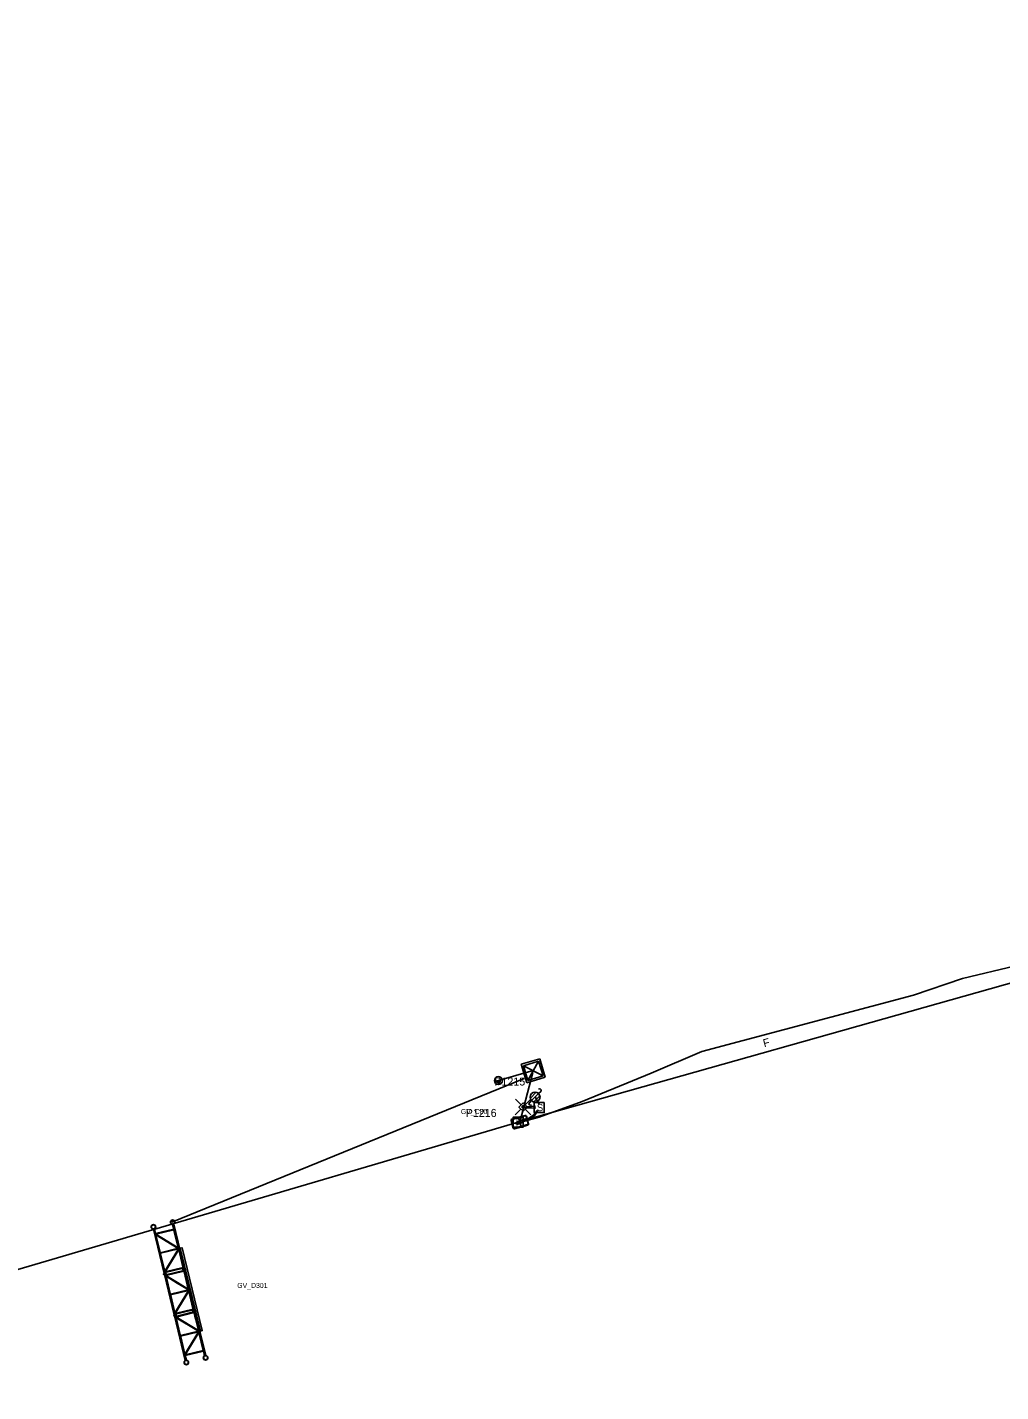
# Model space of a CAD drawing. Extents: x 1614474 to 1865144, y 1098877 to 1212550.
# Drawn here: x 1741385 to 1741871, y 1164097 to 1164779 of the extents above; entities that cross this region are included whole.
import ezdxf

# ---------------------------------------------------------------- set-up
doc = ezdxf.new("R2010")
doc.units = 0
for name, color, linetype in [('BFUSER_BUILDING', 7, 'Continuous'), ('BFUSER_DUCTENCLOSURE', 7, 'Continuous'), ('BFUSER_FIBERNODE', 7, 'Continuous'), ('BFUSER_FIBERNODENAME', 7, 'Continuous'), ('BFUSER_FIBERSPAN', 7, 'Continuous'), ('BFUSER_FIBERSPLICEENCLOSURE', 7, 'Continuous'), ('RD_EX_SU_Elec', 7, 'Continuous'), ('RD_EX_SU_Pole', 7, 'Continuous'), ('RD_EX_SU_Telecom', 7, 'Continuous'), ('RD_EX_SU_Trfc', 7, 'Continuous'), ('RD_EX_SU_TX_Pole', 7, 'Continuous')]:
    doc.layers.add(name, color=color, linetype=linetype)

msp = doc.modelspace()

# ---------------------------------------------------------------- linework, layer by layer
at = {"layer": 'BFUSER_BUILDING'}
for p, q in [((1741640.88, 1164263.58), (1741631.58, 1164260.77)), ((1741640.88, 1164263.58), (1741643.69, 1164254.28)), ((1741631.58, 1164260.77), (1741634.39, 1164251.47)), ((1741640.32, 1164262.39), (1741632.71, 1164260.08)), ((1741632.71, 1164260.08), (1741642.56, 1164254.98)), ((1741632.71, 1164260.08), (1741634.95, 1164252.67)), ((1741634.95, 1164252.67), (1741640.32, 1164262.39)), ((1741640.32, 1164262.39), (1741642.56, 1164254.98)), ((1741634.39, 1164251.47), (1741643.69, 1164254.28)), ((1741634.95, 1164252.67), (1741642.56, 1164254.98))]:
    msp.add_line(p, q, dxfattribs=at)
at = {"layer": 'BFUSER_DUCTENCLOSURE'}
msp.add_line((1741630.35, 1164234.06), (1741631.56, 1164229.71), dxfattribs=at)
for points in [[(1741627.63, 1164228.89), (1741626.56, 1164232.74)], [(1741627.82, 1164229.09), (1741626.83, 1164232.66)], [(1741626.91, 1164233.36), (1741633.66, 1164235.23)], [(1741627.11, 1164233.16), (1741633.59, 1164234.96)], [(1741634.99, 1164230.41), (1741628.25, 1164228.54)], [(1741628.31, 1164228.81), (1741634.8, 1164230.62)], [(1741634.09, 1164234.68), (1741635.08, 1164231.11)], [(1741634.27, 1164234.88), (1741635.34, 1164231.03)]]:
    msp.add_lwpolyline(points, dxfattribs=at)
for centre, radius, start, end in [((1741627.05, 1164232.88), 0.5, 105.53091, 195.53091), ((1741627.21, 1164232.77), 0.4, 105.53091, 195.53091), ((1741628.12, 1164229.02), 0.5, 195.53091, 285.53091), ((1741628.21, 1164229.2), 0.4, 195.53091, 285.53091), ((1741633.7, 1164234.57), 0.4, 15.53091, 105.53091), ((1741633.79, 1164234.75), 0.5, 15.53091, 105.53091), ((1741634.69, 1164231), 0.4, 285.53091, 15.53091), ((1741634.86, 1164230.9), 0.5, 285.53091, 15.53091)]:
    msp.add_arc(centre, radius, start, end, dxfattribs=at)
at = {"layer": 'BFUSER_FIBERNODE'}
for p, q in [((1741618.26, 1164252.21), (1741622.17, 1164253.06)), ((1741453.09, 1164156.15), (1741447.7, 1164178.35)), ((1741448.86, 1164176.21), (1741448.3, 1164178.5)), ((1741448.86, 1164176.21), (1741457.88, 1164178.41)), ((1741448.93, 1164175.91), (1741457.95, 1164178.11)), ((1741448.96, 1164175.92), (1741460.14, 1164169.11)), ((1741449.01, 1164175.59), (1741460.19, 1164168.78)), ((1741451.11, 1164166.92), (1741449.01, 1164175.59)), ((1741457.88, 1164178.41), (1741457.32, 1164180.69)), ((1741463.32, 1164158.64), (1741457.92, 1164180.84)), ((1741460.14, 1164169.11), (1741458.03, 1164177.78)), ((1741451.19, 1164166.59), (1741460.21, 1164168.79)), ((1741451.27, 1164166.29), (1741460.29, 1164168.49)), ((1741460.26, 1164168.48), (1741453.45, 1164157.3)), ((1741453.56, 1164156.98), (1741460.37, 1164168.16)), ((1741462.47, 1164159.49), (1741460.37, 1164168.16)), ((1741453.45, 1164157.3), (1741451.35, 1164165.96)), ((1741452.79, 1164156.08), (1741454, 1164156.37)), ((1741452.79, 1164156.08), (1741452.86, 1164155.83)), ((1741452.86, 1164155.83), (1741454.06, 1164156.12)), ((1741452.86, 1164155.83), (1741454.06, 1164156.12)), ((1741452.86, 1164155.83), (1741452.92, 1164155.58)), ((1741452.92, 1164155.58), (1741454.12, 1164155.87)), ((1741453.7, 1164156.3), (1741453.09, 1164156.15)), ((1741453.16, 1164155.9), (1741453.76, 1164156.05)), ((1741453.76, 1164156.05), (1741453.16, 1164155.9)), ((1741453.22, 1164155.65), (1741453.82, 1164155.8)), ((1741458.12, 1164135.5), (1741453.22, 1164155.65)), ((1741453.39, 1164156.21), (1741453.4, 1164156.23)), ((1741453.45, 1164155.96), (1741453.46, 1164155.98)), ((1741453.53, 1164156.97), (1741462.55, 1164159.16)), ((1741453.61, 1164156.67), (1741462.63, 1164158.87)), ((1741453.7, 1164156.3), (1741453.61, 1164156.66)), ((1741453.89, 1164155.51), (1741453.82, 1164155.8)), ((1741453.89, 1164155.49), (1741462.91, 1164157.69)), ((1741453.96, 1164155.2), (1741462.98, 1164157.4)), ((1741459.78, 1164151.68), (1741453.99, 1164155.21)), ((1741454, 1164156.37), (1741454.06, 1164156.12)), ((1741459.65, 1164151.46), (1741454.04, 1164154.88)), ((1741456.15, 1164146.21), (1741454.05, 1164154.86)), ((1741454.06, 1164156.12), (1741454.12, 1164155.87)), ((1741462.42, 1164158.42), (1741463.62, 1164158.71)), ((1741462.42, 1164158.42), (1741462.48, 1164158.17)), ((1741462.48, 1164158.17), (1741463.68, 1164158.46)), ((1741462.48, 1164158.17), (1741463.68, 1164158.46)), ((1741462.48, 1164158.17), (1741462.54, 1164157.92)), ((1741462.54, 1164157.92), (1741463.74, 1164158.21)), ((1741462.72, 1164158.49), (1741462.63, 1164158.87)), ((1741463.32, 1164158.64), (1741462.72, 1164158.49)), ((1741462.78, 1164158.24), (1741463.38, 1164158.39)), ((1741463.38, 1164158.39), (1741462.78, 1164158.24)), ((1741462.84, 1164157.99), (1741463.44, 1164158.14)), ((1741462.91, 1164157.69), (1741462.84, 1164157.99)), ((1741463.01, 1164158.55), (1741463.02, 1164158.57)), ((1741465.17, 1164148.4), (1741463.06, 1164157.07)), ((1741463.07, 1164158.3), (1741463.08, 1164158.32)), ((1741468.34, 1164137.99), (1741463.44, 1164158.13)), ((1741463.62, 1164158.71), (1741463.68, 1164158.46)), ((1741463.68, 1164158.46), (1741463.74, 1164158.21)), ((1741456.23, 1164145.88), (1741465.25, 1164148.08)), ((1741456.3, 1164145.58), (1741465.32, 1164147.78)), ((1741465.29, 1164147.77), (1741458.49, 1164136.59)), ((1741465.4, 1164147.45), (1741458.59, 1164136.27)), ((1741465.22, 1164148.07), (1741459.65, 1164151.46)), ((1741465.17, 1164148.4), (1741459.78, 1164151.68)), ((1741467.51, 1164138.78), (1741465.4, 1164147.45)), ((1741458.49, 1164136.59), (1741456.38, 1164145.26)), ((1741459.02, 1164135.72), (1741457.81, 1164135.43)), ((1741457.88, 1164135.18), (1741457.81, 1164135.43)), ((1741457.82, 1164135.42), (1741459.02, 1164135.71)), ((1741457.88, 1164135.17), (1741457.82, 1164135.42)), ((1741459.08, 1164135.47), (1741457.88, 1164135.18)), ((1741459.08, 1164135.47), (1741457.88, 1164135.18)), ((1741457.88, 1164135.17), (1741459.08, 1164135.46)), ((1741457.88, 1164135.17), (1741459.08, 1164135.46)), ((1741457.94, 1164134.93), (1741457.88, 1164135.18)), ((1741457.94, 1164134.91), (1741457.88, 1164135.17)), ((1741459.14, 1164135.22), (1741457.94, 1164134.93)), ((1741457.94, 1164134.91), (1741459.14, 1164135.21)), ((1741458.72, 1164135.65), (1741458.12, 1164135.5)), ((1741458.12, 1164135.49), (1741458.72, 1164135.64)), ((1741458.78, 1164135.4), (1741458.18, 1164135.25)), ((1741458.18, 1164135.25), (1741458.78, 1164135.4)), ((1741458.18, 1164135.24), (1741458.78, 1164135.38)), ((1741458.78, 1164135.38), (1741458.18, 1164135.24)), ((1741458.24, 1164135), (1741458.84, 1164135.15)), ((1741458.84, 1164135.13), (1741458.24, 1164134.99)), ((1741458.24, 1164135), (1741459.2, 1164131.04)), ((1741458.24, 1164134.99), (1741463.64, 1164112.76)), ((1741458.47, 1164135.32), (1741458.48, 1164135.31)), ((1741458.49, 1164135.34), (1741458.48, 1164135.32)), ((1741458.53, 1164135.07), (1741458.54, 1164135.06)), ((1741458.55, 1164135.09), (1741458.54, 1164135.07)), ((1741467.59, 1164138.46), (1741458.57, 1164136.26)), ((1741458.57, 1164136.23), (1741467.6, 1164138.42)), ((1741467.66, 1164138.14), (1741458.64, 1164135.95)), ((1741458.64, 1164135.94), (1741467.67, 1164138.13)), ((1741458.64, 1164135.95), (1741458.72, 1164135.65)), ((1741458.65, 1164135.93), (1741458.72, 1164135.63)), ((1741458.84, 1164135.15), (1741458.93, 1164134.77)), ((1741458.84, 1164135.13), (1741458.93, 1164134.78)), ((1741467.95, 1164136.97), (1741458.93, 1164134.77)), ((1741458.93, 1164134.76), (1741467.95, 1164136.95)), ((1741468.02, 1164136.67), (1741459, 1164134.47)), ((1741459, 1164134.46), (1741468.02, 1164136.65)), ((1741459.08, 1164135.47), (1741459.02, 1164135.72)), ((1741459.08, 1164135.46), (1741459.02, 1164135.71)), ((1741459.03, 1164134.47), (1741470.21, 1164127.66)), ((1741459.14, 1164135.22), (1741459.08, 1164135.47)), ((1741459.14, 1164135.21), (1741459.08, 1164135.46)), ((1741459.08, 1164134.13), (1741461.19, 1164125.47)), ((1741470.26, 1164127.33), (1741459.08, 1164134.13)), ((1741459.09, 1164134.13), (1741459.8, 1164131.19)), ((1741468.64, 1164138.06), (1741467.44, 1164137.77)), ((1741467.44, 1164137.75), (1741468.64, 1164138.05)), ((1741467.5, 1164137.52), (1741467.44, 1164137.77)), ((1741467.5, 1164137.5), (1741467.44, 1164137.75)), ((1741468.7, 1164137.81), (1741467.5, 1164137.52)), ((1741468.7, 1164137.81), (1741467.5, 1164137.52)), ((1741467.5, 1164137.5), (1741468.7, 1164137.8)), ((1741467.5, 1164137.5), (1741468.7, 1164137.8)), ((1741467.56, 1164137.26), (1741467.5, 1164137.52)), ((1741467.56, 1164137.25), (1741467.5, 1164137.5)), ((1741468.76, 1164137.56), (1741467.56, 1164137.26)), ((1741467.56, 1164137.25), (1741468.76, 1164137.55)), ((1741467.67, 1164138.13), (1741467.74, 1164137.84)), ((1741467.67, 1164138.13), (1741467.74, 1164137.83)), ((1741468.34, 1164137.99), (1741467.74, 1164137.84)), ((1741467.74, 1164137.83), (1741468.34, 1164137.97)), ((1741468.4, 1164137.73), (1741467.8, 1164137.59)), ((1741467.8, 1164137.59), (1741468.4, 1164137.73)), ((1741467.8, 1164137.58), (1741468.4, 1164137.72)), ((1741468.4, 1164137.72), (1741467.8, 1164137.58)), ((1741467.86, 1164137.34), (1741468.46, 1164137.48)), ((1741468.46, 1164137.47), (1741467.86, 1164137.33)), ((1741467.86, 1164137.34), (1741467.95, 1164136.98)), ((1741467.86, 1164137.33), (1741467.95, 1164136.95)), ((1741468.09, 1164137.66), (1741468.1, 1164137.65)), ((1741468.11, 1164137.68), (1741468.1, 1164137.66)), ((1741468.1, 1164136.33), (1741470.21, 1164127.66)), ((1741468.11, 1164136.32), (1741468.82, 1164133.38)), ((1741468.15, 1164137.41), (1741468.16, 1164137.4)), ((1741468.17, 1164137.42), (1741468.16, 1164137.41)), ((1741468.46, 1164137.48), (1741469.42, 1164133.53)), ((1741468.46, 1164137.47), (1741473.87, 1164115.25)), ((1741468.7, 1164137.81), (1741468.64, 1164138.06)), ((1741468.7, 1164137.8), (1741468.64, 1164138.05)), ((1741468.76, 1164137.56), (1741468.7, 1164137.81)), ((1741468.76, 1164137.55), (1741468.7, 1164137.8)), ((1741461.27, 1164125.14), (1741470.29, 1164127.33)), ((1741461.34, 1164124.84), (1741470.36, 1164127.03)), ((1741463.53, 1164115.85), (1741470.34, 1164127.03)), ((1741463.64, 1164115.53), (1741470.44, 1164126.71)), ((1741470.44, 1164126.71), (1741472.63, 1164117.71)), ((1741461.42, 1164124.51), (1741463.53, 1164115.85)), ((1741463.61, 1164115.52), (1741472.63, 1164117.71)), ((1741463.68, 1164115.22), (1741472.7, 1164117.41)), ((1741463.68, 1164115.22), (1741464.24, 1164112.91)), ((1741472.7, 1164117.41), (1741473.26, 1164115.1))]:
    msp.add_line(p, q, dxfattribs=at)
for points in [[(1741619.44, 1164252.47), (1741621.05, 1164252.82), (1741621.2, 1164252.12), (1741619.59, 1164251.77)], [(1741461.16, 1164168.83), (1741471.22, 1164127.43), (1741472.12, 1164127.65), (1741462.06, 1164169.05)]]:
    msp.add_lwpolyline(points, close=True, dxfattribs=at)
for centre, radius in [((1741620.22, 1164252.64), 2), ((1741457.36, 1164181.86), 1.14), ((1741457.36, 1164181.86), 0.993), ((1741447.73, 1164179.52), 1.14), ((1741447.73, 1164179.52), 0.993), ((1741464.2, 1164111.77), 1.14), ((1741464.2, 1164111.78), 0.993), ((1741473.82, 1164114.11), 1.14), ((1741473.82, 1164114.12), 0.993)]:
    msp.add_circle(centre, radius, dxfattribs=at)
for centre, radius, start, end in [((1741620.28, 1164252.48), 0.992, 226.04652, 338.33646), ((1741449.15, 1164176.13), 0.309, 163.66208, 223.66208), ((1741449.28, 1164175.83), 0.363, 166.02655, 221.2976), ((1741457.65, 1164178.19), 0.309, 343.66208, 43.66208), ((1741457.68, 1164177.87), 0.363, 346.02655, 41.2976), ((1741459.86, 1164168.87), 0.363, 346.02655, 41.2976), ((1741459.99, 1164168.57), 0.309, 343.66208, 43.66208), ((1741460.01, 1164168.25), 0.363, 346.02655, 41.2976), ((1741451.47, 1164166.83), 0.363, 166.02655, 221.2976), ((1741451.49, 1164166.51), 0.309, 163.66208, 223.66208), ((1741451.62, 1164166.2), 0.363, 166.02655, 221.2976), ((1741453.81, 1164157.21), 0.363, 166.02655, 221.2976), ((1741453.83, 1164156.88), 0.309, 163.66208, 223.38244), ((1741454.19, 1164155.42), 0.309, 165.76429, 223.66208), ((1741454.32, 1164155.12), 0.363, 166.02655, 221.2976), ((1741462.2, 1164159.25), 0.363, 346.02655, 41.2976), ((1741462.33, 1164158.95), 0.309, 340.9603, 43.66208), ((1741462.69, 1164157.48), 0.309, 343.66208, 43.01323), ((1741462.71, 1164157.16), 0.363, 346.02655, 41.2976), ((1741464.9, 1164148.16), 0.363, 346.02655, 41.2976), ((1741465.02, 1164147.86), 0.309, 343.66208, 43.66208), ((1741465.05, 1164147.54), 0.363, 346.02655, 41.2976), ((1741456.5, 1164146.12), 0.363, 166.02655, 221.2976), ((1741456.53, 1164145.8), 0.309, 163.66208, 223.66208), ((1741456.65, 1164145.5), 0.363, 166.02655, 221.2976), ((1741458.84, 1164136.5), 0.363, 166.02656, 221.2976), ((1741458.85, 1164136.47), 0.363, 166.02656, 221.2976), ((1741458.86, 1164136.18), 0.309, 163.66208, 225.2013), ((1741458.87, 1164136.14), 0.309, 163.66208, 221.55987), ((1741459.23, 1164134.69), 0.309, 160.9603, 223.66208), ((1741459.23, 1164134.68), 0.309, 163.94171, 223.66208), ((1741459.35, 1164134.39), 0.363, 166.02655, 221.2976), ((1741459.36, 1164134.37), 0.363, 166.02656, 221.2976), ((1741467.23, 1164138.54), 0.363, 346.02656, 41.2976), ((1741467.24, 1164138.51), 0.363, 346.02656, 41.2976), ((1741467.36, 1164138.24), 0.309, 342.11887, 43.66208), ((1741467.37, 1164138.21), 0.309, 344.31092, 43.66208), ((1741467.73, 1164136.74), 0.309, 343.66208, 46.36386), ((1741467.73, 1164136.75), 0.309, 343.66208, 43.38244), ((1741467.75, 1164136.43), 0.363, 346.02655, 41.2976), ((1741467.75, 1164136.42), 0.363, 346.02656, 41.2976), ((1741469.94, 1164127.42), 0.363, 346.02656, 41.2976), ((1741470.07, 1164127.12), 0.309, 343.66208, 43.66208), ((1741470.09, 1164126.79), 0.363, 346.02656, 41.2976), ((1741461.54, 1164125.38), 0.363, 166.02656, 221.2976), ((1741461.57, 1164125.05), 0.309, 163.66208, 223.66208), ((1741461.7, 1164124.75), 0.363, 166.02656, 221.2976), ((1741463.88, 1164115.76), 0.363, 166.02656, 221.2976), ((1741463.91, 1164115.43), 0.309, 163.66208, 223.66208), ((1741472.41, 1164117.5), 0.309, 343.66208, 43.66208)]:
    msp.add_arc(centre, radius, start, end, dxfattribs=at)
at = {"layer": 'BFUSER_FIBERSPAN'}
for p, q in [((1741637.65, 1164257.62), (1741620.34, 1164252.67)), ((1741631.05, 1164232.45), (1741637.39, 1164256.65)), ((1741633.15, 1164253.63), (1741456.9, 1164181.93))]:
    msp.add_line(p, q, dxfattribs=at)
for points in [[(1741631.68, 1164232.29), (1742477.62, 1164471.42), (1743088.94, 1164640.85), (1743522.48, 1164801.9), (1744599.02, 1165080.87), (1745132.34, 1165267.64), (1745148.05, 1165276.05), (1745412.12, 1165355.9), (1745761.48, 1165452.23), (1745781.54, 1165457.81), (1746083.41, 1165541.46), (1746224.46, 1165579.22), (1746791.6, 1165733.16), (1747286.93, 1165880.6), (1747584.36, 1165969.77)], [(1738619.62, 1163428.87), (1739102.11, 1163569.32), (1739499.2, 1163669.49), (1740064.39, 1163817.83), (1740520.59, 1163926.84), (1741076.38, 1164068.88), (1741630.07, 1164231.84)]]:
    msp.add_lwpolyline(points, dxfattribs=at)
at = {"layer": 'BFUSER_FIBERSPLICEENCLOSURE'}
for p, q in [((1741629.02, 1164231.58), (1741629.04, 1164231.58)), ((1741629.06, 1164231.46), (1741629.02, 1164231.58)), ((1741629.03, 1164231.6), (1741629.38, 1164231.7)), ((1741629.08, 1164231.44), (1741629.03, 1164231.6)), ((1741629.04, 1164231.58), (1741629.07, 1164231.46)), ((1741629.07, 1164231.46), (1741629.06, 1164231.46)), ((1741629.42, 1164231.55), (1741629.08, 1164231.44)), ((1741629.08, 1164231.37), (1741629.1, 1164231.37)), ((1741629.12, 1164231.25), (1741629.08, 1164231.37)), ((1741629.09, 1164231.39), (1741629.44, 1164231.49)), ((1741629.14, 1164231.24), (1741629.09, 1164231.39)), ((1741629.1, 1164231.37), (1741629.13, 1164231.25)), ((1741629.13, 1164231.25), (1741629.12, 1164231.25)), ((1741629.49, 1164231.34), (1741629.14, 1164231.24)), ((1741629.14, 1164231.18), (1741629.15, 1164231.18)), ((1741629.25, 1164230.8), (1741629.14, 1164231.18)), ((1741629.15, 1164231.2), (1741629.49, 1164231.3)), ((1741629.27, 1164230.79), (1741629.15, 1164231.2)), ((1741629.15, 1164231.18), (1741629.27, 1164230.8)), ((1741629.27, 1164230.8), (1741629.25, 1164230.8)), ((1741629.62, 1164230.89), (1741629.27, 1164230.79)), ((1741629.36, 1164231.85), (1741629.47, 1164231.88)), ((1741629.66, 1164230.83), (1741629.36, 1164231.87)), ((1741629.66, 1164230.84), (1741629.36, 1164231.85)), ((1741629.41, 1164231.54), (1741629.43, 1164231.49)), ((1741629.42, 1164232.03), (1741629.58, 1164232.08)), ((1741629.8, 1164230.75), (1741629.42, 1164232.03)), ((1741629.47, 1164231.88), (1741629.76, 1164230.87)), ((1741629.48, 1164231.33), (1741629.65, 1164230.88)), ((1741629.58, 1164232.08), (1741629.95, 1164230.8)), ((1741629.61, 1164231.98), (1741631.7, 1164232.59)), ((1741629.63, 1164231.91), (1741631.72, 1164232.52)), ((1741629.76, 1164230.87), (1741629.66, 1164230.84)), ((1741629.95, 1164230.8), (1741629.8, 1164230.75)), ((1741632.34, 1164231.68), (1741629.9, 1164230.97)), ((1741632.36, 1164231.62), (1741629.92, 1164230.9)), ((1741629.98, 1164232.18), (1741629.96, 1164232.18)), ((1741629.96, 1164232.18), (1741629.99, 1164232.09)), ((1741630.01, 1164232.1), (1741629.98, 1164232.18)), ((1741629.99, 1164232.09), (1741630.01, 1164232.1)), ((1741630.29, 1164232.27), (1741630.27, 1164232.27)), ((1741630.27, 1164232.27), (1741630.29, 1164232.18)), ((1741630.32, 1164232.19), (1741630.29, 1164232.27)), ((1741630.29, 1164232.18), (1741630.32, 1164232.19)), ((1741631.07, 1164232.5), (1741631.04, 1164232.49)), ((1741631.04, 1164232.49), (1741631.07, 1164232.41)), ((1741631.09, 1164232.41), (1741631.07, 1164232.5)), ((1741631.07, 1164232.41), (1741631.09, 1164232.41)), ((1741631.37, 1164232.59), (1741631.35, 1164232.58)), ((1741631.35, 1164232.58), (1741631.37, 1164232.5)), ((1741631.4, 1164232.5), (1741631.37, 1164232.59)), ((1741631.37, 1164232.5), (1741631.4, 1164232.5)), ((1741631.72, 1164232.52), (1741631.75, 1164232.4)), ((1741631.78, 1164232.54), (1741631.82, 1164232.42)), ((1741631.9, 1164232.37), (1741632.12, 1164232.44)), ((1741631.92, 1164232.31), (1741632.14, 1164232.37)), ((1741632.14, 1164232.37), (1741632.34, 1164231.68)), ((1741632.21, 1164232.39), (1741632.41, 1164231.7))]:
    msp.add_line(p, q, dxfattribs=at)
for centre, radius, start, end in [((1741629.37, 1164231.73), 0.0265, 286.3968, 17.08708), ((1741629.43, 1164231.52), 0.0265, 15.70653, 106.3968), ((1741629.43, 1164231.52), 0.0265, 286.3968, 17.08708), ((1741629.49, 1164231.31), 0.0265, 15.70653, 106.3968), ((1741629.63, 1164230.86), 0.0265, 15.70653, 106.3968), ((1741631.72, 1164232.52), 0.0694, 16.3968, 106.3968), ((1741631.84, 1164232.18), 0.42, 35.27896, 103.40373), ((1741631.89, 1164232.44), 0.139, 196.3968, 286.3968), ((1741631.84, 1164232.18), 0.392, 41.44272, 100.35453), ((1741631.89, 1164232.44), 0.0694, 196.3968, 286.3968), ((1741632.14, 1164232.37), 0.0694, 16.34845, 106.3968), ((1741631.56, 1164231.82), 0.857, 348.40736, 41.24007), ((1741632.34, 1164231.68), 0.0694, 286.3968, 16.34845)]:
    msp.add_arc(centre, radius, start, end, dxfattribs=at)
at = {"layer": 'RD_EX_SU_Elec'}
for p, q in [((1741640.54, 1164240.87), (1741638.7, 1164244.43)), ((1741638.95, 1164239.09), (1741632.98, 1164238.86))]:
    msp.add_line(p, q, dxfattribs=at)
msp.add_lwpolyline([(1741639.56, 1164237.71), (1741637.75, 1164235.27), (1741635.38, 1164233.88), (1741631.93, 1164233.1)], dxfattribs=at)
at = {"layer": 'RD_EX_SU_Pole'}
for p, q in [((1741631.54, 1164240.45), (1741628.72, 1164243.28)), ((1741633.63, 1164240.51), (1741636.47, 1164243.35)), ((1741635.73, 1164241.55), (1741636.79, 1164242.61)), ((1741636.14, 1164243.73), (1741639.2, 1164246.79)), ((1741636.79, 1164242.61), (1741640.32, 1164246.15)), ((1741637.91, 1164241.96), (1741640.97, 1164245.02)), ((1741640.32, 1164246.15), (1741641.38, 1164247.21)), ((1741631.49, 1164238.35), (1741628.67, 1164235.52)), ((1741633.67, 1164238.33), (1741636.49, 1164235.5))]:
    msp.add_line(p, q, dxfattribs=at)
for points in [[(1741632.61, 1164237.27), (1741634.73, 1164239.39), (1741632.61, 1164241.51), (1741630.48, 1164239.39)], [(1741632.61, 1164238.68), (1741633.31, 1164239.39), (1741632.61, 1164240.1), (1741631.9, 1164239.39)]]:
    msp.add_lwpolyline(points, close=True, dxfattribs=at)
msp.add_circle((1741638.55, 1164244.38), 2.5, dxfattribs=at)
for centre, start, end in [((1741640.85, 1164247.74), 315, 135), ((1741636.26, 1164241.02), 135, 315)]:
    msp.add_arc(centre, 0.75, start, end, dxfattribs=at)
at = {"layer": 'RD_EX_SU_Telecom'}
msp.add_lwpolyline([(1741632.59, 1164234.32), (1741627.59, 1164234.32), (1741627.59, 1164229.32), (1741632.59, 1164229.32)], close=True, dxfattribs=at)
at = {"layer": 'RD_EX_SU_Trfc'}
msp.add_line((1741632.82, 1164239.35), (1741638.8, 1164239.79), dxfattribs=at)
for points in [[(1741632.2, 1164231.98), (1741640.61, 1164234.33), (1741662.04, 1164242.2), (1741696.59, 1164256.41), (1741721.92, 1164267.13), (1741827.87, 1164295.3), (1741852.38, 1164303.66), (1741905.24, 1164316.25), (1741949.65, 1164331.28), (1742002.31, 1164348.4), (1742060.32, 1164362.26), (1742114.43, 1164379.59), (1742196.25, 1164403), (1742250.3, 1164416.57), (1742305.61, 1164432.36), (1742358.91, 1164446.88)], [(1741632.05, 1164232.63), (1741635.56, 1164233.44), (1741638.1, 1164234.89), (1741640, 1164237.64)]]:
    msp.add_lwpolyline(points, dxfattribs=at)
msp.add_lwpolyline([(1741643.17, 1164241.62), (1741638.17, 1164241.62), (1741638.17, 1164236.62), (1741643.17, 1164236.62)], close=True, dxfattribs=at)

# ---------------------------------------------------------------- texts
at = {"layer": 'BFUSER_FIBERNODENAME'}
for s, p in [('GV_C80', (1741601.47, 1164235.92)), ('GV_D301', (1741489.65, 1164148.99))]:
    msp.add_text(s, height=2.5, rotation=0.00043, dxfattribs=at).set_placement(p)
at = {"layer": 'RD_EX_SU_Telecom'}
msp.add_text('F', height=4, dxfattribs=at).set_placement((1741628.85, 1164229.82))
at = {"layer": 'RD_EX_SU_Trfc'}
msp.add_text('F', height=4, rotation=14.88707, dxfattribs=at).set_placement((1741753.15, 1164269.23))
msp.add_text('S', height=3.53, dxfattribs=at).set_placement((1741639.49, 1164237.36))
at = {"layer": 'RD_EX_SU_TX_Pole'}
for s, p in [('P1215', (1741618.2, 1164250.16)), ('P1216', (1741603.88, 1164234.46))]:
    msp.add_text(s, height=4, dxfattribs=at).set_placement(p)

doc.saveas('drawing.dxf')
